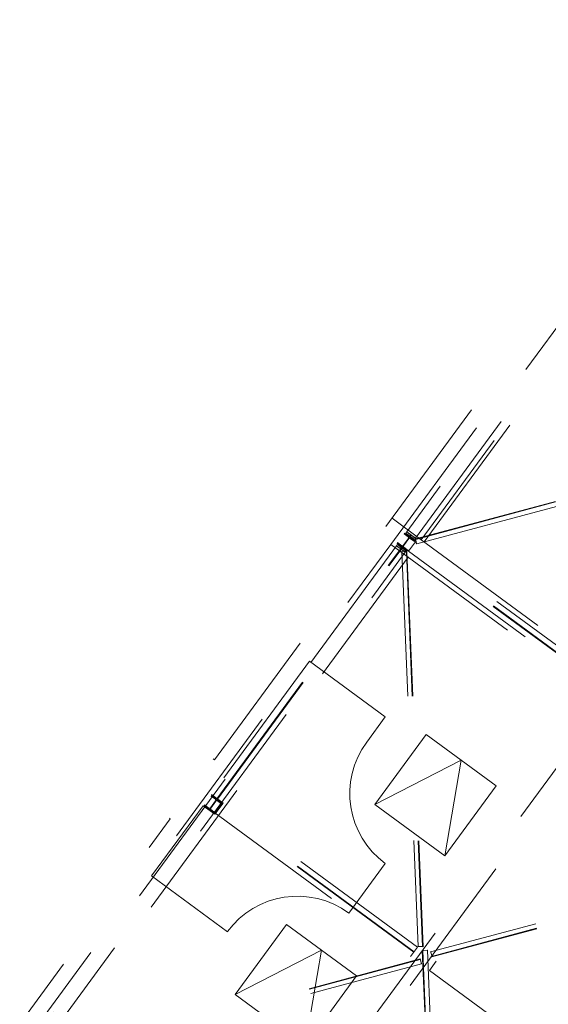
# Model space of a CAD drawing. Header units: metres. Extents: x 135583 to 135939, y 457896 to 458258.
# Tile 463 of 599: x 135732 to 135739, y 458072 to 458085. Entities that reach past the tile are written whole.
import ezdxf

# ---------------------------------------------------------------- set-up
doc = ezdxf.new("R2010")
doc.units = ezdxf.units.M
doc.linetypes.add('Hidden', pattern=[4, 2, -2])
doc.layers.add('NIEUWE INSTALLATIE', color=250, linetype='Continuous', lineweight=0)

msp = doc.modelspace()

# ---------------------------------------------------------------- linework, layer by layer
at = {"layer": 'NIEUWE INSTALLATIE', "linetype": 'Hidden'}
for p, q in [((135742.265, 458085.429), (135737.065, 458078.351)), ((135742.265, 458085.429), (135737.065, 458078.351)), ((135737.186, 458078.262), (135742.386, 458085.34)), ((135737.186, 458078.262), (135742.386, 458085.34)), ((135737.305, 458078.212), (135742.456, 458085.224)), ((135737.305, 458078.212), (135742.456, 458085.224)), ((135734.41, 458075.201), (135740.198, 458083.079)), ((135740.398, 458083.013), (135736.845, 458078.178)), ((135740.398, 458083.013), (135736.845, 458078.178)), ((135740.64, 458082.836), (135737.265, 458078.242)), ((135740.64, 458082.836), (135737.265, 458078.242)), ((135737.188, 458078.253), (135742.502, 458079.68)), ((135737.188, 458078.253), (135742.502, 458079.68)), ((135737.19, 458078.246), (135742.503, 458079.674)), ((135737.19, 458078.246), (135742.503, 458079.674)), ((135737.203, 458078.184), (135742.516, 458079.612)), ((135737.203, 458078.184), (135742.516, 458079.612)), ((135737.265, 458078.242), (135736.862, 458078.538)), ((135736.862, 458078.538), (135737.265, 458078.242)), ((135737.265, 458078.242), (135736.862, 458078.538)), ((135736.862, 458078.538), (135737.265, 458078.242)), ((135737.053, 458078.334), (135737.065, 458078.35)), ((135737.053, 458078.334), (135737.065, 458078.35)), ((135737.099, 458078.301), (135737.053, 458078.334)), ((135737.053, 458078.334), (135737.053, 458078.334)), ((135737.053, 458078.334), (135737.174, 458078.245)), ((135737.053, 458078.334), (135737.053, 458078.334)), ((135737.099, 458078.301), (135737.053, 458078.334)), ((135737.053, 458078.334), (135737.053, 458078.334)), ((135737.053, 458078.334), (135737.174, 458078.245)), ((135737.053, 458078.334), (135737.053, 458078.334)), ((135737.186, 458078.262), (135737.065, 458078.351)), ((135737.065, 458078.351), (135737.065, 458078.35)), ((135737.065, 458078.35), (135737.065, 458078.351)), ((135737.186, 458078.262), (135737.065, 458078.351)), ((135737.065, 458078.351), (135737.065, 458078.35)), ((135737.065, 458078.35), (135737.065, 458078.351)), ((135737.065, 458078.35), (135737.11, 458078.317)), ((135737.065, 458078.35), (135737.11, 458078.317)), ((135736.938, 458078.202), (135736.932, 458078.194)), ((135736.938, 458078.202), (135736.932, 458078.194)), ((135736.996, 458078.159), (135736.938, 458078.202)), ((135736.996, 458078.159), (135736.938, 458078.202)), ((135737.089, 458078.261), (135737.017, 458078.163)), ((135737.089, 458078.261), (135737.017, 458078.163)), ((135737.021, 458078.159), (135737.094, 458078.257)), ((135737.021, 458078.159), (135737.094, 458078.257)), ((135737.033, 458078.332), (135737.028, 458078.325)), ((135737.033, 458078.332), (135737.028, 458078.325)), ((135737.028, 458078.325), (135737.086, 458078.282)), ((135737.028, 458078.325), (135737.086, 458078.282)), ((135737.178, 458078.226), (135737.033, 458078.332)), ((135737.178, 458078.226), (135737.033, 458078.332)), ((135737.09, 458078.085), (135737.185, 458078.214)), ((135737.09, 458078.085), (135737.185, 458078.214)), ((135737.122, 458078.307), (135737.111, 458078.293)), ((135737.122, 458078.307), (135737.111, 458078.293)), ((135737.115, 458078.261), (135737.173, 458078.218)), ((135737.115, 458078.261), (135737.173, 458078.218)), ((135737.117, 458078.288), (135737.128, 458078.303)), ((135737.117, 458078.288), (135737.128, 458078.303)), ((135737.174, 458078.245), (135737.129, 458078.279)), ((135737.174, 458078.245), (135737.129, 458078.279)), ((135737.14, 458078.295), (135737.186, 458078.261)), ((135737.14, 458078.295), (135737.186, 458078.261)), ((135737.173, 458078.218), (135737.178, 458078.226)), ((135737.173, 458078.218), (135737.178, 458078.226)), ((135737.186, 458078.261), (135737.174, 458078.245)), ((135737.186, 458078.261), (135737.174, 458078.245)), ((135737.174, 458078.245), (135737.174, 458078.245)), ((135737.174, 458078.245), (135737.174, 458078.245)), ((135737.174, 458078.245), (135737.174, 458078.245)), ((135737.174, 458078.245), (135737.174, 458078.245)), ((135737.188, 458078.253), (135737.184, 458078.252)), ((135737.188, 458078.253), (135737.184, 458078.252)), ((135737.184, 458078.252), (135737.202, 458078.184)), ((135737.184, 458078.252), (135737.202, 458078.184)), ((135739.921, 458076.204), (135737.185, 458078.214)), ((135739.921, 458076.204), (135737.185, 458078.214)), ((135737.186, 458078.261), (135737.186, 458078.262)), ((135737.186, 458078.261), (135737.186, 458078.262)), ((135737.186, 458078.261), (135737.186, 458078.262)), ((135737.186, 458078.261), (135737.186, 458078.262)), ((135737.187, 458078.245), (135737.19, 458078.246)), ((135737.187, 458078.245), (135737.19, 458078.246)), ((135737.189, 458078.251), (135737.188, 458078.253)), ((135737.189, 458078.251), (135737.188, 458078.253)), ((135737.202, 458078.189), (135737.189, 458078.237)), ((135737.202, 458078.189), (135737.189, 458078.237)), ((135737.265, 458078.242), (135754.43, 458065.631)), ((135737.265, 458078.242), (135754.43, 458065.631)), ((135731.517, 458070.925), (135736.845, 458078.178)), ((135731.517, 458070.925), (135736.845, 458078.178)), ((135736.924, 458078.158), (135731.724, 458071.08)), ((135736.924, 458078.158), (135731.724, 458071.08)), ((135731.845, 458070.991), (135737.045, 458078.069)), ((135731.845, 458070.991), (135737.045, 458078.069)), ((135734.442, 458074.662), (135736.965, 458078.095)), ((135734.442, 458074.662), (135736.965, 458078.095)), ((135734.45, 458074.656), (135736.973, 458078.089)), ((135734.45, 458074.656), (135736.973, 458078.089)), ((135736.845, 458078.178), (135755.703, 458064.324)), ((135737.087, 458078), (135736.845, 458078.178)), ((135736.845, 458078.178), (135755.703, 458064.324)), ((135737.087, 458078), (135736.845, 458078.178)), ((135736.924, 458078.159), (135736.936, 458078.175)), ((135736.924, 458078.159), (135736.936, 458078.175)), ((135736.97, 458078.125), (135736.924, 458078.159)), ((135736.924, 458078.159), (135736.924, 458078.158)), ((135736.924, 458078.158), (135736.924, 458078.159)), ((135736.97, 458078.125), (135736.924, 458078.159)), ((135736.924, 458078.159), (135736.924, 458078.158)), ((135736.924, 458078.158), (135736.924, 458078.159)), ((135736.924, 458078.158), (135737.045, 458078.069)), ((135736.924, 458078.158), (135737.045, 458078.069)), ((135736.932, 458078.194), (135737.077, 458078.088)), ((135736.932, 458078.194), (135737.077, 458078.088)), ((135737.057, 458078.086), (135736.936, 458078.175)), ((135736.936, 458078.175), (135736.936, 458078.175)), ((135736.936, 458078.175), (135736.982, 458078.141)), ((135736.936, 458078.175), (135736.936, 458078.175)), ((135737.057, 458078.086), (135736.936, 458078.175)), ((135736.936, 458078.175), (135736.936, 458078.175)), ((135736.936, 458078.175), (135736.982, 458078.141)), ((135736.936, 458078.175), (135736.936, 458078.175)), ((135736.995, 458078.137), (135736.965, 458078.095)), ((135736.995, 458078.137), (135736.965, 458078.095)), ((135736.973, 458078.09), (135736.965, 458078.096)), ((135736.973, 458078.09), (135736.965, 458078.096)), ((135736.965, 458078.095), (135736.973, 458078.089)), ((135736.965, 458078.095), (135736.973, 458078.089)), ((135736.973, 458078.089), (135737.003, 458078.131)), ((135736.973, 458078.089), (135737.003, 458078.131)), ((135736.993, 458078.132), (135736.983, 458078.117)), ((135736.993, 458078.132), (135736.983, 458078.117)), ((135736.988, 458078.113), (135736.999, 458078.127)), ((135736.988, 458078.113), (135736.999, 458078.127)), ((135736.995, 458078.137), (135737.003, 458078.131)), ((135736.995, 458078.137), (135737.003, 458078.131)), ((135737.003, 458078.131), (135736.995, 458078.137)), ((135737.003, 458078.131), (135736.995, 458078.137)), ((135737.067, 458078.083), (135736.997, 458078.08)), ((135737.067, 458078.083), (135736.997, 458078.08)), ((135736.997, 458078.08), (135737.222, 458072.619)), ((135736.997, 458078.08), (135736.997, 458078.08)), ((135736.997, 458078.08), (135736.997, 458078.08)), ((135736.997, 458078.08), (135737.222, 458072.619)), ((135736.997, 458078.08), (135736.997, 458078.08)), ((135736.997, 458078.08), (135736.997, 458078.08)), ((135737.045, 458078.07), (135737, 458078.103)), ((135737.045, 458078.07), (135737, 458078.103)), ((135737.002, 458078.08), (135737.051, 458078.082)), ((135737.002, 458078.08), (135737.051, 458078.082)), ((135737.011, 458078.119), (135737.057, 458078.086)), ((135737.011, 458078.119), (135737.057, 458078.086)), ((135737.083, 458078.095), (135737.025, 458078.138)), ((135737.083, 458078.095), (135737.025, 458078.138)), ((135737.057, 458078.086), (135737.045, 458078.07)), ((135737.057, 458078.086), (135737.045, 458078.07)), ((135737.045, 458078.069), (135737.045, 458078.07)), ((135737.045, 458078.069), (135737.045, 458078.07)), ((135737.045, 458078.069), (135737.045, 458078.07)), ((135737.045, 458078.069), (135737.045, 458078.07)), ((135737.057, 458078.086), (135737.057, 458078.086)), ((135737.057, 458078.086), (135737.057, 458078.086)), ((135737.057, 458078.086), (135737.057, 458078.086)), ((135737.057, 458078.086), (135737.057, 458078.086)), ((135737.06, 458078.081), (135737.06, 458078.079)), ((135737.06, 458078.081), (135737.06, 458078.079)), ((135737.06, 458078.079), (135737.285, 458072.618)), ((135737.06, 458078.079), (135737.285, 458072.618)), ((135737.065, 458078.079), (135737.067, 458078.079)), ((135737.065, 458078.079), (135737.067, 458078.079)), ((135737.067, 458078.079), (135737.067, 458078.083)), ((135737.067, 458078.079), (135737.067, 458078.083)), ((135737.067, 458078.079), (135737.292, 458072.618)), ((135737.067, 458078.079), (135737.292, 458072.618)), ((135737.077, 458078.088), (135737.083, 458078.095)), ((135737.077, 458078.088), (135737.083, 458078.095)), ((135737.09, 458078.085), (135739.826, 458076.075)), ((135737.09, 458078.085), (135739.826, 458076.075)), ((135739.872, 458076.137), (135737.136, 458078.147)), ((135739.872, 458076.137), (135737.136, 458078.147)), ((135739.875, 458076.142), (135737.14, 458078.152)), ((135739.875, 458076.142), (135737.14, 458078.152)), ((135737.202, 458078.184), (135737.203, 458078.184)), ((135737.203, 458078.184), (135737.202, 458078.184)), ((135737.202, 458078.184), (135737.203, 458078.184)), ((135737.203, 458078.184), (135737.202, 458078.184)), ((135737.087, 458078), (135731.936, 458070.989)), ((135737.087, 458078), (135731.936, 458070.989)), ((135735.72, 458076.562), (135734.366, 458074.719)), ((135735.72, 458076.562), (135734.366, 458074.719)), ((135736.768, 458075.793), (135735.72, 458076.562)), ((135736.768, 458075.793), (135735.72, 458076.562)), ((135739.825, 458076.027), (135734.625, 458068.949)), ((135739.825, 458076.027), (135734.625, 458068.949)), ((135734.746, 458068.86), (135739.946, 458075.938)), ((135734.746, 458068.86), (135739.946, 458075.938)), ((135736.512, 458075.445), (135736.768, 458075.793)), ((135736.512, 458075.445), (135736.768, 458075.793)), ((135736.625, 458074.585), (135737.334, 458075.55)), ((135737.334, 458075.55), (135738.301, 458074.839)), ((135734.39, 458075.216), (135734.41, 458075.201)), ((135738.301, 458074.839), (135737.592, 458073.875)), ((135734.369, 458074.706), (135734.363, 458074.698)), ((135734.369, 458074.706), (135734.363, 458074.698)), ((135734.363, 458074.698), (135734.421, 458074.655)), ((135734.363, 458074.698), (135734.421, 458074.655)), ((135734.366, 458074.719), (135734.528, 458074.601)), ((135734.366, 458074.719), (135734.528, 458074.601)), ((135734.514, 458074.599), (135734.369, 458074.706)), ((135734.514, 458074.599), (135734.369, 458074.706)), ((135734.45, 458074.656), (135734.442, 458074.662)), ((135734.45, 458074.656), (135734.442, 458074.662)), ((135734.443, 458074.662), (135734.451, 458074.657)), ((135734.443, 458074.662), (135734.451, 458074.657)), ((135734.48, 458074.697), (135734.472, 458074.703)), ((135734.48, 458074.697), (135734.472, 458074.703)), ((135734.473, 458074.704), (135734.481, 458074.698)), ((135734.473, 458074.704), (135734.481, 458074.698)), ((135734.254, 458074.566), (135733.54, 458073.595)), ((135734.254, 458074.566), (135733.54, 458073.595)), ((135734.415, 458074.448), (135734.254, 458074.566)), ((135734.415, 458074.448), (135734.254, 458074.566)), ((135734.273, 458074.576), (135734.268, 458074.568)), ((135734.273, 458074.576), (135734.268, 458074.568)), ((135734.268, 458074.568), (135734.413, 458074.461)), ((135734.268, 458074.568), (135734.413, 458074.461)), ((135734.331, 458074.533), (135734.273, 458074.576)), ((135734.331, 458074.533), (135734.273, 458074.576)), ((135734.424, 458074.634), (135734.352, 458074.536)), ((135734.424, 458074.634), (135734.352, 458074.536)), ((135734.357, 458074.533), (135734.429, 458074.631)), ((135734.357, 458074.533), (135734.429, 458074.631)), ((135734.414, 458074.467), (135734.509, 458074.596)), ((135734.414, 458074.467), (135734.509, 458074.596)), ((135734.414, 458074.467), (135734.509, 458074.596)), ((135734.528, 458074.601), (135734.415, 458074.448)), ((135734.528, 458074.601), (135734.415, 458074.448)), ((135734.45, 458074.634), (135734.508, 458074.591)), ((135734.45, 458074.634), (135734.508, 458074.591)), ((135737.163, 458072.543), (135734.46, 458074.529)), ((135737.163, 458072.543), (135734.46, 458074.529)), ((135737.163, 458072.543), (135734.46, 458074.529)), ((135737.167, 458072.548), (135734.463, 458074.534)), ((135737.167, 458072.548), (135734.463, 458074.534)), ((135737.167, 458072.548), (135734.463, 458074.534)), ((135734.508, 458074.591), (135734.514, 458074.599)), ((135734.508, 458074.591), (135734.514, 458074.599)), ((135737.212, 458072.61), (135734.509, 458074.596)), ((135737.212, 458072.61), (135734.509, 458074.596)), ((135737.212, 458072.61), (135734.509, 458074.596)), ((135737.592, 458073.875), (135736.625, 458074.585)), ((135733.798, 458074.385), (135733.786, 458074.394)), ((135734.418, 458074.469), (135734.36, 458074.512)), ((135734.418, 458074.469), (135734.36, 458074.512)), ((135734.413, 458074.461), (135734.418, 458074.469)), ((135734.413, 458074.461), (135734.418, 458074.469)), ((135734.414, 458074.467), (135737.118, 458072.481)), ((135734.414, 458074.467), (135737.118, 458072.481)), ((135734.414, 458074.467), (135737.118, 458072.481)), ((135731.14, 458070.766), (135733.798, 458074.385)), ((135742.71, 458073.973), (135737.396, 458072.545)), ((135742.71, 458073.973), (135737.396, 458072.545)), ((135742.71, 458073.973), (135737.396, 458072.545)), ((135742.723, 458073.911), (135737.409, 458072.484)), ((135742.723, 458073.911), (135737.409, 458072.484)), ((135742.723, 458073.911), (135737.409, 458072.484)), ((135742.724, 458073.904), (135737.411, 458072.477)), ((135742.724, 458073.904), (135737.411, 458072.477)), ((135742.724, 458073.904), (135737.411, 458072.477)), ((135736.266, 458073.082), (135736.769, 458073.767)), ((135736.266, 458073.082), (135736.769, 458073.767)), ((135733.54, 458073.595), (135734.588, 458072.825)), ((135733.54, 458073.595), (135734.588, 458072.825)), ((135734.696, 458071.959), (135735.405, 458072.924)), ((135735.405, 458072.924), (135736.372, 458072.213)), ((135737.276, 458072.621), (135737.227, 458072.619)), ((135737.276, 458072.621), (135737.227, 458072.619)), ((135737.212, 458072.61), (135737.118, 458072.481)), ((135737.212, 458072.61), (135737.118, 458072.481)), ((135737.212, 458072.61), (135737.118, 458072.481)), ((135737.35, 458072.57), (135737.28, 458072.567)), ((135737.35, 458072.57), (135737.28, 458072.567)), ((135737.28, 458072.567), (135737.28, 458072.563)), ((135737.28, 458072.567), (135737.28, 458072.563)), ((135737.28, 458072.563), (135737.283, 458072.563)), ((135737.517, 458066.822), (135737.28, 458072.563)), ((135737.28, 458072.563), (135737.283, 458072.563)), ((135737.517, 458066.822), (135737.28, 458072.563)), ((135737.287, 458072.563), (135737.287, 458072.566)), ((135737.287, 458072.563), (135737.287, 458072.566)), ((135737.524, 458066.822), (135737.287, 458072.563)), ((135737.524, 458066.822), (135737.287, 458072.563)), ((135737.292, 458072.618), (135737.29, 458072.618)), ((135737.292, 458072.618), (135737.29, 458072.618)), ((135737.296, 458072.567), (135737.346, 458072.569)), ((135737.296, 458072.567), (135737.346, 458072.569)), ((135737.586, 458066.829), (135737.35, 458072.57)), ((135737.35, 458072.57), (135737.35, 458072.57)), ((135737.35, 458072.57), (135737.35, 458072.57)), ((135737.586, 458066.829), (135737.35, 458072.57)), ((135737.35, 458072.57), (135737.35, 458072.57)), ((135737.35, 458072.57), (135737.35, 458072.57)), ((135737.41, 458072.493), (135737.397, 458072.541)), ((135737.41, 458072.493), (135737.397, 458072.541)), ((135737.41, 458072.493), (135737.397, 458072.541)), ((135731.856, 458070.999), (135737.249, 458072.448)), ((135731.856, 458070.999), (135737.249, 458072.448)), ((135731.858, 458070.992), (135737.251, 458072.441)), ((135731.858, 458070.992), (135737.251, 458072.441)), ((135731.878, 458070.932), (135737.271, 458072.381)), ((135731.878, 458070.932), (135737.271, 458072.381)), ((135737.253, 458072.449), (135737.249, 458072.448)), ((135737.253, 458072.449), (135737.249, 458072.448)), ((135737.249, 458072.448), (135737.25, 458072.445)), ((135737.249, 458072.448), (135737.25, 458072.445)), ((135737.251, 458072.441), (135737.254, 458072.442)), ((135737.251, 458072.441), (135737.254, 458072.442)), ((135737.271, 458072.381), (135737.253, 458072.449)), ((135737.271, 458072.381), (135737.253, 458072.449)), ((135737.257, 458072.433), (135737.269, 458072.385)), ((135737.257, 458072.433), (135737.269, 458072.385)), ((135737.271, 458072.381), (135737.271, 458072.381)), ((135737.271, 458072.381), (135737.271, 458072.381)), ((135737.271, 458072.381), (135737.271, 458072.381)), ((135737.271, 458072.381), (135737.271, 458072.381)), ((135737.378, 458072.29), (135737.473, 458072.419)), ((135737.378, 458072.29), (135737.473, 458072.419)), ((135737.411, 458072.477), (135737.41, 458072.479)), ((135737.411, 458072.477), (135737.41, 458072.479)), ((135737.411, 458072.477), (135737.41, 458072.479)), ((135740.116, 458070.374), (135737.424, 458072.352)), ((135740.116, 458070.374), (135737.424, 458072.352)), ((135740.119, 458070.379), (135737.427, 458072.356)), ((135740.119, 458070.379), (135737.427, 458072.356)), ((135740.165, 458070.441), (135737.473, 458072.419)), ((135740.165, 458070.441), (135737.473, 458072.419)), ((135736.372, 458072.213), (135735.663, 458071.248)), ((135737.378, 458072.29), (135740.07, 458070.312)), ((135737.378, 458072.29), (135740.07, 458070.312)), ((135735.663, 458071.248), (135734.696, 458071.959))]:
    msp.add_line(p, q, dxfattribs=at)
at = {"layer": 'NIEUWE INSTALLATIE'}
for p, q in [((135737.334, 458075.55), (135736.625, 458074.585)), ((135738.301, 458074.839), (135737.334, 458075.55)), ((135736.625, 458074.585), (135737.818, 458075.194)), ((135737.592, 458073.875), (135737.818, 458075.194)), ((135737.592, 458073.875), (135738.301, 458074.839)), ((135736.625, 458074.585), (135737.592, 458073.875)), ((135735.405, 458072.924), (135734.696, 458071.959)), ((135736.372, 458072.213), (135735.405, 458072.924)), ((135734.696, 458071.959), (135735.888, 458072.568)), ((135735.663, 458071.248), (135735.888, 458072.568)), ((135735.663, 458071.248), (135736.372, 458072.213)), ((135734.696, 458071.959), (135735.663, 458071.248))]:
    msp.add_line(p, q, dxfattribs=at)
at = {"layer": 'NIEUWE INSTALLATIE', "linetype": 'Hidden'}
for centre, radius, start, end in [((135737.077, 458078.27), 0.015, 323.696, 53.696), ((135737.077, 458078.27), 0.015, 323.696, 53.696), ((135737.033, 458078.15), 0.015, 143.696, 233.696), ((135737.033, 458078.15), 0.015, 143.696, 233.696), ((135737.479, 458074.734), 1.2, 143.696, 233.696), ((135737.479, 458074.734), 1.2, 143.696, 233.696), ((135734.369, 458074.524), 0.015, 143.696, 233.696), ((135734.369, 458074.524), 0.015, 143.696, 233.696), ((135734.441, 458074.622), 0.015, 53.696, 143.696), ((135734.441, 458074.622), 0.015, 53.696, 143.696), ((135735.555, 458072.115), 1.2, 53.696, 143.696), ((135735.555, 458072.115), 1.2, 53.696, 143.696)]:
    msp.add_arc(centre, radius, start, end, dxfattribs=at)
for centre, major_axis, ratio, start_param, end_param in [((135737.106, 458078.249), (0.0078, 0.0128), 1, 6.198197, 7.768993), ((135737.106, 458078.249), (0.0078, 0.0128), 1, 6.198197, 7.768993), ((135737.099, 458078.302), (-0.0121, 0.0089), 0.070932, 1.570796, 3.141593), ((135737.099, 458078.302), (-0.0121, 0.0089), 0.070932, 1.570796, 3.141593), ((135737.11, 458078.316), (-0.0121, 0.0089), 0.070932, 3.141593, 4.712389), ((135737.11, 458078.316), (-0.0121, 0.0089), 0.070932, 3.141593, 4.712389), ((135737.129, 458078.28), (-0.0121, 0.0089), 0.070932, 0, 1.570796), ((135737.129, 458078.28), (-0.0121, 0.0089), 0.070932, 0, 1.570796), ((135737.14, 458078.294), (-0.0121, 0.0089), 0.070932, 4.712389, 6.283185), ((135737.14, 458078.294), (-0.0121, 0.0089), 0.070932, 4.712389, 6.283185), ((135737.189, 458078.237), (0.00233, -0.00869), 0.055443, 3.141593, 4.712389), ((135737.189, 458078.237), (0.00233, -0.00869), 0.055443, 3.141593, 4.712389), ((135737.188, 458078.25), (0.00117, -0.00435), 0.055443, 0, 1.570796), ((135737.188, 458078.25), (0.00117, -0.00435), 0.055443, 0, 1.570796), ((135736.97, 458078.126), (-0.0121, 0.0089), 0.070932, 1.570796, 3.141593), ((135736.97, 458078.126), (-0.0121, 0.0089), 0.070932, 1.570796, 3.141593), ((135736.981, 458078.14), (-0.0121, 0.0089), 0.070932, 3.141593, 4.712389), ((135736.981, 458078.14), (-0.0121, 0.0089), 0.070932, 3.141593, 4.712389), ((135737, 458078.104), (-0.0121, 0.0089), 0.070932, 0, 1.570796), ((135737, 458078.104), (-0.0121, 0.0089), 0.070932, 0, 1.570796), ((135737.004, 458078.172), (-0.0114, 0.0098), 1, 1.646683, 3.21748), ((135737.004, 458078.172), (-0.0114, 0.0098), 1, 1.646683, 3.21748), ((135737.002, 458078.08), (0.0045, 0.00018), 0.055443, 3.141593, 4.712389), ((135737.002, 458078.08), (0.0045, 0.00018), 0.055443, 3.141593, 4.712389), ((135737.011, 458078.118), (-0.0121, 0.0089), 0.070932, 4.712389, 6.283185), ((135737.011, 458078.118), (-0.0121, 0.0089), 0.070932, 4.712389, 6.283185), ((135737.051, 458078.081), (0.00899, 0.00037), 0.055443, 0, 1.570796), ((135737.051, 458078.081), (0.00899, 0.00037), 0.055443, 0, 1.570796), ((135737.065, 458078.079), (0.0045, 0.00018), 0.055443, 3.141593, 4.712389), ((135737.065, 458078.079), (0.0045, 0.00018), 0.055443, 3.141593, 4.712389), ((135737.201, 458078.189), (0.00117, -0.00435), 0.055443, 0, 1.570796), ((135737.201, 458078.189), (0.00117, -0.00435), 0.055443, 0, 1.570796), ((135734.34, 458074.545), (-0.0149, 0.0013), 1, 1.02216, 2.592957), ((135734.34, 458074.545), (-0.0149, 0.0013), 1, 1.02216, 2.592957), ((135734.412, 458074.643), (0.015, 0.0011), 1, 5.573674, 7.14447), ((135734.412, 458074.643), (0.015, 0.0011), 1, 5.573674, 7.14447), ((135737.227, 458072.619), (0.0045, 0.00018), 0.055443, 3.141593, 4.712389), ((135737.227, 458072.619), (0.0045, 0.00018), 0.055443, 3.141593, 4.712389), ((135737.276, 458072.62), (0.00899, 0.00037), 0.055443, 0, 1.570796), ((135737.276, 458072.62), (0.00899, 0.00037), 0.055443, 0, 1.570796), ((135737.283, 458072.563), (0.0045, 0.00018), 0.055443, 4.712389, 6.283185), ((135737.283, 458072.563), (0.0045, 0.00018), 0.055443, 4.712389, 6.283185), ((135737.29, 458072.618), (0.0045, 0.00018), 0.055443, 3.141593, 4.712389), ((135737.29, 458072.618), (0.0045, 0.00018), 0.055443, 3.141593, 4.712389), ((135737.296, 458072.567), (0.00899, 0.00037), 0.055443, 1.570796, 3.141593), ((135737.296, 458072.567), (0.00899, 0.00037), 0.055443, 1.570796, 3.141593), ((135737.346, 458072.569), (0.0045, 0.00018), 0.055443, 4.712389, 6.283185), ((135737.346, 458072.569), (0.0045, 0.00018), 0.055443, 4.712389, 6.283185), ((135737.397, 458072.541), (-0.00117, 0.00435), 0.055443, 0, 1.570796), ((135737.397, 458072.541), (-0.00117, 0.00435), 0.055443, 0, 1.570796), ((135737.397, 458072.541), (-0.00117, 0.00435), 0.055443, 0, 1.570796), ((135737.41, 458072.479), (-0.00117, 0.00435), 0.055443, 0, 1.570796), ((135737.41, 458072.479), (-0.00117, 0.00435), 0.055443, 0, 1.570796), ((135737.41, 458072.479), (-0.00117, 0.00435), 0.055443, 0, 1.570796), ((135737.41, 458072.493), (-0.00233, 0.00869), 0.055443, 3.141593, 4.712389), ((135737.41, 458072.493), (-0.00233, 0.00869), 0.055443, 3.141593, 4.712389), ((135737.41, 458072.493), (-0.00233, 0.00869), 0.055443, 3.141593, 4.712389), ((135737.25, 458072.445), (-0.00117, 0.00435), 0.055443, 1.570796, 3.141593), ((135737.25, 458072.445), (-0.00117, 0.00435), 0.055443, 1.570796, 3.141593), ((135737.256, 458072.433), (-0.00233, 0.00869), 0.055443, 4.712389, 6.283185), ((135737.256, 458072.433), (-0.00233, 0.00869), 0.055443, 4.712389, 6.283185), ((135737.27, 458072.385), (-0.00117, 0.00435), 0.055443, 1.570796, 3.141593), ((135737.27, 458072.385), (-0.00117, 0.00435), 0.055443, 1.570796, 3.141593)]:
    msp.add_ellipse(centre, major_axis=major_axis, ratio=ratio, start_param=start_param, end_param=end_param, dxfattribs=at)

doc.saveas('drawing.dxf')
